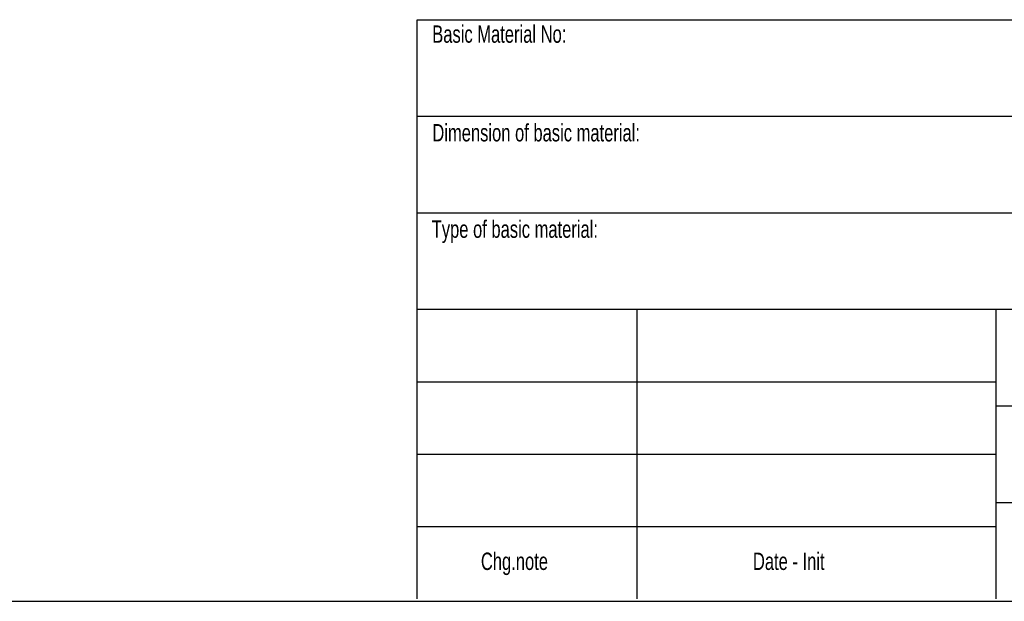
# Model space of a CAD drawing. Extents: x -132501 to 411300, y -42818 to 427495.
# Tile 298 of 330: x 250352 to 251160, y 241340 to 241817. Entities that reach past the tile are written whole.
import ezdxf
from ezdxf.enums import TextEntityAlignment as Align

# ---------------------------------------------------------------- set-up
doc = ezdxf.new("R2010")
doc.units = 0
doc.header["$LTSCALE"] = 50
for name, color, linetype in [('1', 7, 'CONTINUOUS'), ('254', 7, 'CONTINUOUS'), ('Default', 7, 'CONTINUOUS'), ('SF_LAYOUT', 7, 'CONTINUOUS')]:
    doc.layers.add(name, color=color, linetype=linetype)
doc.styles.add('SEACAD_Arial', font='ARIAL.TTF')

msp = doc.modelspace()

# ---------------------------------------------------------------- linework, layer by layer
at = {"layer": '1', "color": 7, "linetype": 'Continuous'}
msp.add_line((250677.8011, 241579.2199), (251494.8011, 241579.2199), dxfattribs=at)
at = {"layer": '254', "color": 7, "linetype": 'Continuous'}
for p, q in [((250677.8011, 241816.7199), (252549.7068, 241816.7199)), ((250677.8011, 241341.7199), (250677.8011, 241816.7199)), ((250677.8011, 241816.7199), (251067.3011, 241816.7199)), ((250677.8011, 241737.5532), (251494.8011, 241737.5532)), ((250677.8011, 241658.3865), (251494.8011, 241658.3865)), ((250858.3011, 241341.7199), (250858.3011, 241579.2199)), ((251152.8011, 241341.7199), (251152.8011, 241579.2199)), ((250677.8011, 241519.8449), (251152.8011, 241519.8449)), ((251152.8011, 241500.0532), (251494.8011, 241500.0532)), ((250677.8011, 241460.4699), (251152.8011, 241460.4699)), ((251152.8011, 241420.8897), (251494.8011, 241420.8897)), ((250677.8011, 241401.0949), (251152.8011, 241401.0949))]:
    msp.add_line(p, q, dxfattribs=at)
at = {"layer": 'Default', "color": 7, "linetype": 'Continuous'}
msp.add_line((250677.7068, 241339.7787), (252549.7068, 241339.7787), dxfattribs=at)
at = {"layer": 'SF_LAYOUT', "color": 7, "linetype": 'Continuous'}
msp.add_line((248449.7068, 241339.7787), (252549.7068, 241339.7787), dxfattribs=at)

# ---------------------------------------------------------------- texts
at = {"layer": '254', "color": 7, "linetype": 'Continuous', "style": 'SEACAD_Arial', "width": 0.682}
for s, p in [('Basic Material No:', (250690.1247, 241812.0577)), ('Dimension of basic material:', (250690.2184, 241731.1521)), ('Type of basic material:', (250689.6725, 241652.0913)), ('Chg.note', (250730.0512, 241379.7099)), ('Date - Init', (250953.3011, 241379.7099))]:
    msp.add_text(s, height=14.24, dxfattribs=at).set_placement(p, align=Align.TOP_LEFT)

doc.saveas('drawing.dxf')
